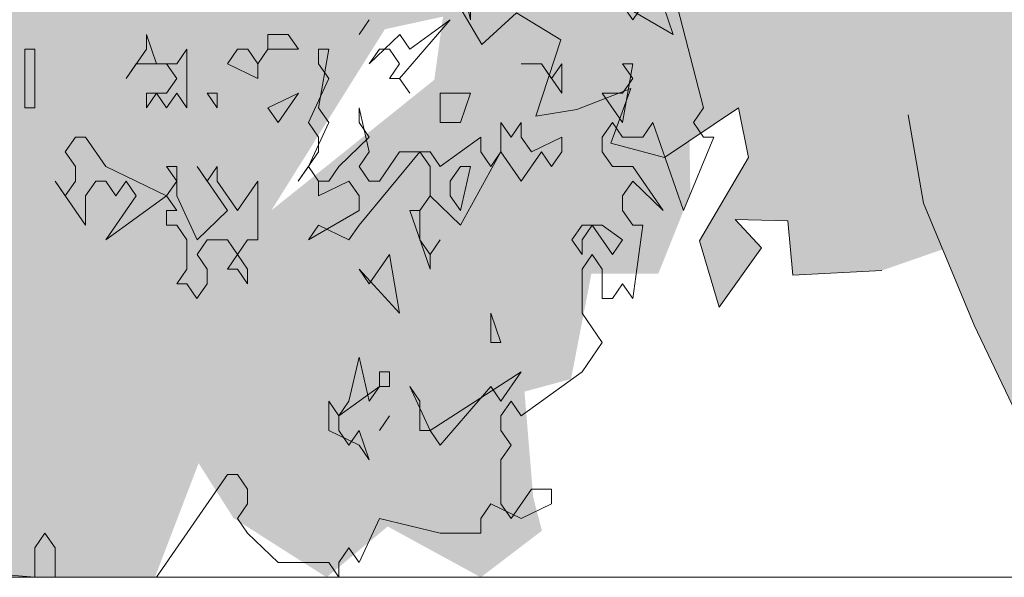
# Model space of a CAD drawing. Header units: metres. Extents: x -52 to 321, y -8 to 26.
# Tile 77 of 320: x -36.161 to -35.393, y 0 to 0.435. Entities that reach past the tile are written whole.
import ezdxf

# ---------------------------------------------------------------- set-up
doc = ezdxf.new("R2010")
doc.units = ezdxf.units.M
doc.header["$MEASUREMENT"] = 0
doc.linetypes.add('Strichlinie weit', pattern=[1.058333, 0.635, -0.423333])
for name, color, linetype in [('60 Auffüllung gesamt', 7, 'Continuous'), ('60 Pflanzen außen', 7, 'Continuous'), ('70 Kanal', 7, 'Continuous')]:
    doc.layers.add(name, color=color, linetype=linetype)

# ---------------------------------------------------------------- blocks, each defined once
blk = doc.blocks.new('Sträucher 27[10]_1', base_point=(-36.13323, 0))
at = {"layer": '60 Pflanzen außen', "linetype": 'Continuous', "lineweight": 0, "true_color": 0xffffff}
h = blk.add_hatch(color=7, dxfattribs=at)
h.paths.add_polyline_path([(-36.3032, 0.00002), (-36.05538, -0.00001), (-36.02133, 0.08896), (-35.9941, 0.04622), (-35.92148, -0.00002), (-35.87382, 0.03963), (-35.8012, -0.00003), (-35.75353, 0.03633), (-35.76034, 0.06263), (-35.76714, 0.14482), (-35.73083, 0.15468), (-35.71493, 0.23686), (-35.66274, 0.23686), (-35.63777, 0.29931), (-35.64002, 0.44856), (-35.61732, 0.51102), (-35.54016, 0.50444), (-35.50611, 0.56361), (-35.52199, 0.62278), (-35.51291, 0.68195), (-35.4766, 0.70496), (-35.43714, 0.79372), (-35.52423, 0.91865), (-35.5038, 1.03699), (-35.52649, 1.07973), (-35.54464, 1.16192), (-35.60862, 1.27369), (-35.64947, 1.27041), (-35.67671, 1.20795), (-35.73345, 1.23426), (-35.71529, 1.29014), (-35.79471, 1.35589), (-35.8628, 1.36576), (-35.90592, 1.36248), (-35.96947, 1.2803), (-35.95812, 1.32632), (-35.94222, 1.42823), (-35.96264, 1.4882), (-36.03754, 1.44796), (-36.07839, 1.42496), (-36.11696, 1.48821), (-36.16009, 1.43811), (-36.20322, 1.37566), (-36.19868, 1.32635), (-36.18961, 1.24087), (-36.22366, 1.21129), (-36.24861, 1.29677), (-36.26222, 1.36909), (-36.29854, 1.34937), (-36.32805, 1.24417), (-36.35983, 1.15213), (-36.38706, 1.23103), (-36.43698, 1.24747), (-36.51869, 1.21132), (-36.54593, 1.11139), (-36.56409, 1.04235), (-36.65714, 1.0062), (-36.67078, 0.84183), (-36.72752, 0.77938), (-36.76611, 0.70706), (-36.80016, 0.65118), (-36.82019, 0.55256), (-36.75251, 0.50324), (-36.70486, 0.46378), (-36.63678, 0.41118), (-36.58458, 0.35858), (-36.55282, 0.31255), (-36.52105, 0.20078), (-36.44616, 0.22378), (-36.37127, 0.22706), (-36.3395, 0.19418), (-36.30546, 0.14158), (-36.32135, 0.06926)])
h.paths.add_polyline_path([(-35.96457, 0.2862), (-35.87605, 0.42754), (-35.83066, 0.4374), (-35.83747, 0.38809)], flags=0)
at = {"layer": '60 Pflanzen außen', "color": 8, "linetype": 'Continuous', "lineweight": 18}
for p, q in [((-35.81706, 0.46933), (-35.80916, 0.43499)), ((-35.73013, 0.46932), (-35.6511, 0.42352)), ((-35.80916, 0.43499), (-35.80916, 0.45788)), ((-35.6274, 0.36628), (-35.6511, 0.45787)), ((-35.68271, 0.43497), (-35.69061, 0.44642)), ((-35.67481, 0.44642), (-35.68271, 0.43497)), ((-35.6511, 0.42352), (-35.659, 0.44642)), ((-35.88819, 0.43499), (-35.8961, 0.42355)), ((-35.8961, 0.42355), (-35.88819, 0.43499)), ((-35.86449, 0.3892), (-35.82497, 0.43499)), ((-35.82497, 0.43499), (-35.85658, 0.41209)), ((-36.05416, 0.40067), (-36.06206, 0.42356)), ((-36.06206, 0.42356), (-36.06206, 0.41211)), ((-35.96722, 0.42355), (-35.96723, 0.4121)), ((-35.95142, 0.42355), (-35.96722, 0.42355)), ((-35.94352, 0.4121), (-35.95142, 0.42355)), ((-35.86448, 0.42354), (-35.8882, 0.40065)), ((-35.85658, 0.41209), (-35.86448, 0.42354)), ((-36.149, 0.41212), (-36.1569, 0.41212)), ((-36.1569, 0.41212), (-36.1569, 0.36633)), ((-36.149, 0.36633), (-36.149, 0.41212)), ((-36.06206, 0.41211), (-36.07787, 0.38922)), ((-36.03045, 0.41211), (-36.03835, 0.40066)), ((-36.03045, 0.36632), (-36.03045, 0.41211)), ((-35.99093, 0.41211), (-35.99884, 0.40066)), ((-35.98303, 0.41211), (-35.99093, 0.41211)), ((-35.97513, 0.40066), (-35.98303, 0.41211)), ((-35.96723, 0.4121), (-35.97513, 0.40066)), ((-35.97513, 0.40066), (-35.96723, 0.4121)), ((-35.96723, 0.4121), (-35.94352, 0.4121)), ((-35.92771, 0.36631), (-35.91981, 0.4121)), ((-35.91981, 0.4121), (-35.92771, 0.4121)), ((-35.92771, 0.4121), (-35.92771, 0.40065)), ((-35.8882, 0.40065), (-35.88029, 0.4121)), ((-35.88029, 0.4121), (-35.87239, 0.4121)), ((-35.87239, 0.4121), (-35.86449, 0.40065)), ((-36.07787, 0.38922), (-36.06997, 0.40067)), ((-36.06997, 0.40067), (-36.04626, 0.40066)), ((-36.03835, 0.40066), (-36.05416, 0.40067)), ((-36.04626, 0.40066), (-36.03836, 0.38922)), ((-35.99884, 0.40066), (-35.97513, 0.38921)), ((-35.97513, 0.38921), (-35.97513, 0.40066)), ((-35.92771, 0.40065), (-35.91981, 0.3892)), ((-35.86449, 0.40065), (-35.87239, 0.3892)), ((-35.75384, 0.40064), (-35.76965, 0.40064)), ((-35.76965, 0.40064), (-35.75384, 0.40064)), ((-35.75384, 0.40064), (-35.73804, 0.37774)), ((-35.74594, 0.38919), (-35.75384, 0.40064)), ((-35.73804, 0.40063), (-35.74594, 0.38919)), ((-35.73804, 0.37774), (-35.73804, 0.40063)), ((-35.69062, 0.35484), (-35.68272, 0.40063)), ((-35.68272, 0.40063), (-35.69062, 0.40063)), ((-35.69062, 0.40063), (-35.68272, 0.38918)), ((-36.03836, 0.38922), (-36.04626, 0.37777)), ((-35.91981, 0.3892), (-35.93562, 0.35486)), ((-35.87239, 0.3892), (-35.86449, 0.3892)), ((-35.86449, 0.3892), (-35.85659, 0.37775)), ((-35.85659, 0.37775), (-35.86449, 0.3892)), ((-35.68272, 0.38918), (-35.69062, 0.37773)), ((-36.04626, 0.37777), (-36.06207, 0.37777)), ((-36.06207, 0.37777), (-36.06207, 0.36632)), ((-36.06207, 0.36632), (-36.05416, 0.37777)), ((-36.05416, 0.37777), (-36.04626, 0.36632)), ((-36.04626, 0.36632), (-36.03836, 0.37777)), ((-36.03836, 0.37777), (-36.03045, 0.36632)), ((-36.00674, 0.37777), (-36.01465, 0.37777)), ((-36.01465, 0.37777), (-36.00675, 0.36632)), ((-36.00675, 0.36632), (-36.00674, 0.37777)), ((-35.94352, 0.37776), (-35.96723, 0.36631)), ((-35.95933, 0.35486), (-35.94352, 0.37776)), ((-35.80917, 0.37775), (-35.83288, 0.37775)), ((-35.83288, 0.37775), (-35.83288, 0.35485)), ((-35.81707, 0.35485), (-35.80917, 0.37775)), ((-35.69062, 0.37773), (-35.70643, 0.37774)), ((-35.70643, 0.37774), (-35.69062, 0.35484)), ((-36.1569, 0.36633), (-36.149, 0.36633)), ((-35.96723, 0.36631), (-35.95933, 0.35486)), ((-35.91981, 0.35486), (-35.92771, 0.36631)), ((-35.8882, 0.33196), (-35.8961, 0.36631)), ((-35.8961, 0.36631), (-35.8961, 0.35486)), ((-35.6353, 0.35483), (-35.6274, 0.36628)), ((-35.93562, 0.35486), (-35.92772, 0.34341)), ((-35.93562, 0.32052), (-35.91981, 0.35486)), ((-35.8961, 0.35486), (-35.8882, 0.34341)), ((-35.83288, 0.35485), (-35.81707, 0.35485)), ((-35.77756, 0.3434), (-35.78546, 0.35485)), ((-35.78546, 0.35485), (-35.78546, 0.33195)), ((-35.76965, 0.35485), (-35.77756, 0.3434)), ((-35.76966, 0.3434), (-35.76965, 0.35485)), ((-35.70643, 0.34339), (-35.69853, 0.35484)), ((-35.69853, 0.35484), (-35.69062, 0.34339)), ((-35.67482, 0.34339), (-35.66691, 0.35484)), ((-35.66691, 0.35484), (-35.64321, 0.28615)), ((-35.6274, 0.34339), (-35.6353, 0.35483)), ((-36.11739, 0.34343), (-36.12529, 0.33199)), ((-36.10949, 0.34343), (-36.11739, 0.34343)), ((-36.09368, 0.32053), (-36.10949, 0.34343)), ((-35.92772, 0.34341), (-35.92772, 0.33197)), ((-35.8882, 0.34341), (-35.91191, 0.32052)), ((-35.80127, 0.3434), (-35.83288, 0.32051)), ((-35.80127, 0.33195), (-35.80127, 0.3434)), ((-35.76175, 0.33195), (-35.76966, 0.3434)), ((-35.73804, 0.3434), (-35.76175, 0.33195)), ((-35.73804, 0.33195), (-35.73804, 0.3434)), ((-35.70643, 0.33195), (-35.70643, 0.34339)), ((-35.69062, 0.34339), (-35.67482, 0.34339)), ((-35.64321, 0.28615), (-35.6195, 0.34338)), ((-35.6195, 0.34338), (-35.6274, 0.34339)), ((-36.12529, 0.33199), (-36.11739, 0.32054)), ((-35.92772, 0.33197), (-35.94353, 0.30907)), ((-35.89611, 0.27472), (-35.84869, 0.33196)), ((-35.89611, 0.32052), (-35.8882, 0.33196)), ((-35.86449, 0.33196), (-35.8803, 0.30907)), ((-35.84078, 0.33196), (-35.86449, 0.33196)), ((-35.84869, 0.33196), (-35.84079, 0.32051)), ((-35.83288, 0.32051), (-35.84078, 0.33196)), ((-35.81708, 0.27472), (-35.78546, 0.33195)), ((-35.79337, 0.32051), (-35.80127, 0.33195)), ((-35.78546, 0.33195), (-35.79337, 0.32051)), ((-35.78546, 0.33195), (-35.76966, 0.30906)), ((-35.76966, 0.30906), (-35.75385, 0.33195)), ((-35.75385, 0.33195), (-35.74595, 0.3205)), ((-35.74595, 0.3205), (-35.73804, 0.33195)), ((-35.69853, 0.3205), (-35.70643, 0.33195)), ((-36.11739, 0.32054), (-36.11739, 0.30909)), ((-36.04627, 0.29763), (-36.09368, 0.32053)), ((-36.03836, 0.32053), (-36.04626, 0.32053)), ((-36.04626, 0.32053), (-36.03836, 0.30908)), ((-36.03836, 0.29763), (-36.03836, 0.32053)), ((-36.01465, 0.30908), (-36.02256, 0.32053)), ((-36.02256, 0.32053), (-35.99885, 0.28618)), ((-36.00675, 0.32053), (-36.01465, 0.30908)), ((-36.00675, 0.30908), (-36.00675, 0.32053)), ((-35.94353, 0.30907), (-35.93562, 0.32052)), ((-35.93562, 0.32052), (-35.92772, 0.30907)), ((-35.92772, 0.30907), (-35.93562, 0.32052)), ((-35.91191, 0.32052), (-35.91982, 0.30907)), ((-35.8882, 0.30907), (-35.89611, 0.32052)), ((-35.84079, 0.32051), (-35.84079, 0.29761)), ((-35.81708, 0.32051), (-35.82498, 0.30906)), ((-35.81708, 0.28616), (-35.80917, 0.32051)), ((-35.80917, 0.32051), (-35.81708, 0.32051)), ((-35.68272, 0.3205), (-35.69853, 0.3205)), ((-35.65902, 0.28615), (-35.68272, 0.3205)), ((-36.1253, 0.29764), (-36.1332, 0.30909)), ((-36.1332, 0.30909), (-36.10949, 0.27474)), ((-36.11739, 0.30909), (-36.1253, 0.29764)), ((-36.10949, 0.29764), (-36.10159, 0.30909)), ((-36.10159, 0.30909), (-36.09368, 0.30909)), ((-36.09368, 0.30909), (-36.08578, 0.29764)), ((-36.08578, 0.29764), (-36.07788, 0.30909)), ((-36.07788, 0.30909), (-36.06998, 0.29764)), ((-36.03836, 0.30908), (-36.04627, 0.29763)), ((-35.99095, 0.28618), (-36.00675, 0.30908)), ((-35.97514, 0.30908), (-35.99095, 0.28618)), ((-35.97514, 0.26328), (-35.97514, 0.30908)), ((-35.92772, 0.30907), (-35.92772, 0.29762)), ((-35.92772, 0.29762), (-35.90401, 0.30907)), ((-35.91982, 0.30907), (-35.92772, 0.30907)), ((-35.90401, 0.30907), (-35.89611, 0.29762)), ((-35.8803, 0.30907), (-35.8882, 0.30907)), ((-35.82498, 0.30906), (-35.82498, 0.29761)), ((-35.69063, 0.2976), (-35.68273, 0.30905)), ((-35.68273, 0.30905), (-35.65902, 0.28615)), ((-36.10949, 0.27474), (-36.10949, 0.29764)), ((-36.06998, 0.29764), (-36.09369, 0.2633)), ((-36.09369, 0.2633), (-36.04627, 0.29763)), ((-36.04627, 0.29763), (-36.03837, 0.28619)), ((-36.02256, 0.26329), (-36.03836, 0.29763)), ((-35.89611, 0.29762), (-35.89611, 0.28617)), ((-35.84079, 0.29761), (-35.84869, 0.28617)), ((-35.84869, 0.28617), (-35.84079, 0.29761)), ((-35.84079, 0.29761), (-35.81708, 0.27472)), ((-35.82498, 0.29761), (-35.81708, 0.28616)), ((-35.69063, 0.28615), (-35.69063, 0.2976)), ((-36.03837, 0.28619), (-36.04627, 0.28619)), ((-36.04627, 0.28619), (-36.04627, 0.27474)), ((-35.99885, 0.28618), (-36.02256, 0.26329)), ((-35.89611, 0.28617), (-35.93563, 0.26328)), ((-35.84869, 0.28617), (-35.85659, 0.28617)), ((-35.85659, 0.28617), (-35.84079, 0.24038)), ((-35.84869, 0.26327), (-35.84869, 0.28617)), ((-35.68273, 0.2747), (-35.69063, 0.28615)), ((-36.04627, 0.27474), (-36.03837, 0.27474)), ((-36.03837, 0.27474), (-36.03046, 0.26329)), ((-35.93563, 0.26328), (-35.92772, 0.27473)), ((-35.92772, 0.27473), (-35.90402, 0.26328)), ((-35.90402, 0.26328), (-35.89611, 0.27472)), ((-35.72224, 0.27471), (-35.73015, 0.26326)), ((-35.72224, 0.26326), (-35.71434, 0.27471)), ((-35.70644, 0.27471), (-35.72224, 0.27471)), ((-35.71434, 0.27471), (-35.69854, 0.25181)), ((-35.69063, 0.26326), (-35.70644, 0.27471)), ((-35.68273, 0.21747), (-35.67483, 0.2747)), ((-35.67483, 0.2747), (-35.68273, 0.2747)), ((-36.03046, 0.26329), (-36.03047, 0.24039)), ((-36.02256, 0.25184), (-36.01466, 0.26329)), ((-36.01466, 0.26329), (-35.99885, 0.26329)), ((-35.99885, 0.26329), (-35.99095, 0.25184)), ((-35.99095, 0.25184), (-35.98305, 0.26328)), ((-35.98305, 0.26328), (-35.97514, 0.26328)), ((-35.84079, 0.25182), (-35.84869, 0.26327)), ((-35.84079, 0.25182), (-35.83289, 0.26327)), ((-35.83289, 0.26327), (-35.84079, 0.25182)), ((-35.73015, 0.26326), (-35.72225, 0.25181)), ((-35.72225, 0.25181), (-35.72224, 0.26326)), ((-35.69854, 0.25181), (-35.69063, 0.26326)), ((-36.01466, 0.24039), (-36.02256, 0.25184)), ((-35.99095, 0.25184), (-35.99885, 0.24039)), ((-35.98305, 0.24039), (-35.99095, 0.25184)), ((-35.8724, 0.25183), (-35.88821, 0.22893)), ((-35.86451, 0.20603), (-35.8724, 0.25183)), ((-35.84079, 0.24038), (-35.84079, 0.25182)), ((-35.72225, 0.24036), (-35.71434, 0.25181)), ((-35.71434, 0.25181), (-35.70644, 0.24036)), ((-36.03047, 0.24039), (-36.03837, 0.22895)), ((-36.01466, 0.22894), (-36.01466, 0.24039)), ((-35.99885, 0.24039), (-35.99095, 0.24039)), ((-35.99095, 0.24039), (-35.98305, 0.22894)), ((-35.98305, 0.22894), (-35.98305, 0.24039)), ((-35.89611, 0.24038), (-35.86451, 0.20603)), ((-35.88821, 0.22893), (-35.89611, 0.24038)), ((-35.72225, 0.20602), (-35.72225, 0.24036)), ((-35.70644, 0.24036), (-35.70644, 0.21747)), ((-36.03837, 0.22895), (-36.03047, 0.22895)), ((-36.03047, 0.22895), (-36.02257, 0.2175)), ((-36.02257, 0.2175), (-36.01466, 0.22894)), ((-35.69854, 0.21747), (-35.69064, 0.22891)), ((-35.69064, 0.22891), (-35.68273, 0.21747)), ((-35.70644, 0.21747), (-35.69854, 0.21747)), ((-35.78548, 0.18313), (-35.79338, 0.20603)), ((-35.79338, 0.20603), (-35.79338, 0.18313)), ((-35.70645, 0.18312), (-35.72225, 0.20602)), ((-35.79338, 0.18313), (-35.78548, 0.18313)), ((-35.72225, 0.16023), (-35.70645, 0.18312)), ((-35.89612, 0.17169), (-35.90403, 0.13735)), ((-35.88822, 0.13735), (-35.89612, 0.17169)), ((-35.87241, 0.16024), (-35.88032, 0.16024)), ((-35.88032, 0.16024), (-35.88032, 0.1488)), ((-35.87241, 0.1488), (-35.87241, 0.16024)), ((-35.76967, 0.16023), (-35.8408, 0.11445)), ((-35.78548, 0.13734), (-35.76967, 0.16023)), ((-35.76968, 0.12589), (-35.72225, 0.16023)), ((-35.91193, 0.1259), (-35.88032, 0.1488)), ((-35.88032, 0.1488), (-35.88822, 0.13735)), ((-35.88032, 0.1488), (-35.87241, 0.1488)), ((-35.85661, 0.14879), (-35.84871, 0.13735)), ((-35.8408, 0.11445), (-35.85661, 0.14879)), ((-35.8329, 0.103), (-35.79338, 0.14879)), ((-35.79338, 0.14879), (-35.78548, 0.13734)), ((-35.91983, 0.13735), (-35.91984, 0.11446)), ((-35.91193, 0.1259), (-35.91983, 0.13735)), ((-35.90403, 0.13735), (-35.91193, 0.1259)), ((-35.84871, 0.13735), (-35.84871, 0.11445)), ((-35.78548, 0.12589), (-35.77758, 0.13734)), ((-35.77758, 0.13734), (-35.76968, 0.12589)), ((-35.91193, 0.11446), (-35.91193, 0.1259)), ((-35.88032, 0.11445), (-35.87242, 0.1259)), ((-35.87242, 0.1259), (-35.88032, 0.11445)), ((-35.78548, 0.11444), (-35.78548, 0.12589)), ((-35.91984, 0.11446), (-35.89613, 0.10301)), ((-35.90403, 0.10301), (-35.91193, 0.11446)), ((-35.89613, 0.11446), (-35.90403, 0.10301)), ((-35.88823, 0.09156), (-35.89613, 0.11446)), ((-35.84871, 0.11445), (-35.8408, 0.11445)), ((-35.8408, 0.11445), (-35.8329, 0.103)), ((-35.77758, 0.103), (-35.78548, 0.11444)), ((-35.89613, 0.10301), (-35.88823, 0.09156)), ((-35.78549, 0.09155), (-35.77758, 0.103)), ((-35.78549, 0.05721), (-35.78549, 0.09155)), ((-36.0542, -0.00001), (-35.99887, 0.08012)), ((-35.99887, 0.08012), (-35.99097, 0.08012)), ((-35.99097, 0.08012), (-35.98306, 0.06867)), ((-35.98306, 0.06867), (-35.98307, 0.05722)), ((-35.76178, 0.06865), (-35.77759, 0.04576)), ((-35.74597, 0.06865), (-35.76178, 0.06865)), ((-35.74597, 0.0572), (-35.74597, 0.06865)), ((-35.98307, 0.05722), (-35.99097, 0.04578)), ((-35.8013, 0.04576), (-35.79339, 0.05721)), ((-35.79339, 0.05721), (-35.76968, 0.04576)), ((-35.77759, 0.04576), (-35.78549, 0.05721)), ((-35.76968, 0.04576), (-35.74597, 0.0572)), ((-35.99097, 0.04578), (-35.98307, 0.03433)), ((-35.89614, 0.01143), (-35.88033, 0.04577)), ((-35.88033, 0.04577), (-35.83291, 0.03431)), ((-35.8013, 0.03431), (-35.8013, 0.04576)), ((-36.14903, 0.0229), (-36.14113, 0.03434)), ((-36.14113, 0.03434), (-36.13323, 0.0229)), ((-35.98307, 0.03433), (-35.95936, 0.01143)), ((-35.83291, 0.03431), (-35.8013, 0.03431)), ((-36.14904, 0), (-36.14903, 0.0229)), ((-36.13323, 0.0229), (-36.13323, 0)), ((-35.91194, 0.01143), (-35.90404, 0.02287)), ((-35.90404, 0.02287), (-35.89614, 0.01143)), ((-36.28339, 0.01146), (-36.14904, 0)), ((-35.95936, 0.01143), (-35.91985, 0.01143)), ((-35.91985, 0.01143), (-35.91194, -0.00002)), ((-35.91194, -0.00002), (-35.91194, 0.01143)), ((-36.13323, 0), (-36.0542, -0.00001))]:
    blk.add_line(p, q, dxfattribs=at)
blk = doc.blocks.new('Sträucher 27[11]_1', base_point=(-35.30374, 0))
at = {"layer": '60 Pflanzen außen', "linetype": 'Continuous', "lineweight": 0, "true_color": 0xffffff}
blk.add_hatch(color=7, dxfattribs=at).paths.add_polyline_path([(-35.6309, 1.22337), (-35.68097, 1.19163), (-35.73935, 1.21553), (-35.80476, 1.19747), (-35.83167, 1.23356), (-35.89276, 1.21282), (-35.84586, 1.19292), (-35.87886, 1.15585), (-35.90708, 1.123), (-35.87561, 1.08194), (-35.85922, 1.10492), (-35.82731, 1.06467), (-35.88828, 1.02463), (-35.93541, 1.01296), (-35.9054, 0.96195), (-35.92511, 0.91004), (-35.98136, 0.86716), (-35.96211, 0.83189), (-35.93065, 0.80429), (-35.91202, 0.78071), (-36.00448, 0.75782), (-35.98908, 0.71196), (-35.95819, 0.71628), (-35.92763, 0.74561), (-35.88564, 0.72433), (-35.93086, 0.6928), (-35.94906, 0.68341), (-35.92674, 0.64027), (-35.89822, 0.6494), (-35.8853, 0.61439), (-35.84168, 0.62162), (-35.8929, 0.55809), (-35.87613, 0.51473), (-35.83289, 0.56121), (-35.79656, 0.52148), (-35.82737, 0.46152), (-35.80042, 0.41566), (-35.77346, 0.44035), (-35.7388, 0.41918), (-35.75816, 0.35983), (-35.72628, 0.36486), (-35.68426, 0.38144), (-35.6999, 0.33868), (-35.65794, 0.32747), (-35.60018, 0.36626), (-35.59248, 0.32746), (-35.63062, 0.26256), (-35.61527, 0.2108), (-35.58229, 0.25711), (-35.60286, 0.27907), (-35.56168, 0.27808), (-35.55783, 0.23575), (-35.48851, 0.23927), (-35.44094, 0.25584), (-35.41641, 0.19677), (-35.36714, 0.09313), (-35.35775, 0.04101), (-35.34065, 0), (-35.28952, 0.00335), (-35.24193, 0.00203), (-35.18155, 0.00185), (-35.12551, 0.00291), (-35.13167, 0.08157), (-35.11531, 0.1416), (-35.10609, 0.29264), (-35.06639, 0.29607), (-34.96831, 0.32139), (-34.9395, 0.26371), (-34.90319, 0.19336), (-34.8591, 0.23526), (-34.82324, 0.23278), (-34.82666, 0.25941), (-34.74654, 0.24161), (-34.72604, 0.29211), (-34.78912, 0.28292), (-34.84294, 0.34045), (-34.80778, 0.35416), (-34.74067, 0.3618), (-34.76869, 0.40258), (-34.70747, 0.40535), (-34.69401, 0.41932), (-34.76839, 0.46142), (-34.69346, 0.47619), (-34.74527, 0.52138), (-34.67997, 0.53373), (-34.64901, 0.50726), (-34.6259, 0.54958), (-34.65986, 0.55581), (-34.74142, 0.57511), (-34.73304, 0.61435), (-34.69147, 0.59925), (-34.65393, 0.61734), (-34.70255, 0.65229), (-34.7094, 0.70147), (-34.66379, 0.72774), (-34.63614, 0.71145), (-34.60452, 0.7404), (-34.61525, 0.76497), (-34.67594, 0.76122), (-34.65853, 0.81016), (-34.68363, 0.83736), (-34.62821, 0.89604), (-34.64896, 0.96227), (-34.70723, 1.01006), (-34.67206, 1.03987), (-34.622, 1.04692), (-34.64092, 1.0834), (-34.66821, 1.06103), (-34.7092, 1.0734), (-34.69339, 1.12407), (-34.6416, 1.19323), (-34.66405, 1.22158), (-34.72864, 1.20598), (-34.71578, 1.27061), (-34.77897, 1.31106), (-34.81066, 1.33969), (-34.81696, 1.3895), (-34.86664, 1.38021), (-34.87119, 1.41545), (-34.84352, 1.41907), (-34.85933, 1.45165), (-34.90259, 1.42216), (-34.99164, 1.45258), (-34.98432, 1.51991), (-35.01197, 1.55158), (-35.11871, 1.5831), (-35.12256, 1.53724), (-35.08258, 1.52587), (-35.04169, 1.53018), (-35.08407, 1.46405), (-35.13412, 1.45612), (-35.10256, 1.43977), (-35.15976, 1.41136), (-35.2689, 1.44555), (-35.3592, 1.43179), (-35.39081, 1.49332), (-35.33746, 1.52951), (-35.31178, 1.49512), (-35.29585, 1.54432), (-35.35361, 1.5549), (-35.38685, 1.60733), (-35.44337, 1.6311), (-35.43611, 1.67399), (-35.4955, 1.73945), (-35.52689, 1.68543), (-35.4864, 1.68252), (-35.49909, 1.63953), (-35.53844, 1.63605), (-35.51353, 1.55484), (-35.58601, 1.5656), (-35.63138, 1.49639), (-35.61933, 1.45617), (-35.58467, 1.47027), (-35.60008, 1.41031), (-35.70686, 1.36408), (-35.71561, 1.30803), (-35.65785, 1.32214), (-35.67711, 1.24807)])
at = {"layer": '60 Pflanzen außen', "color": 8, "linetype": 'Continuous', "lineweight": 18}
for p, q in [((-35.82737, 0.46152), (-35.80042, 0.41566)), ((-35.80042, 0.41566), (-35.77346, 0.44035)), ((-35.77346, 0.44035), (-35.7388, 0.41918)), ((-35.7388, 0.41918), (-35.75816, 0.35983)), ((-35.72628, 0.36486), (-35.68426, 0.38144)), ((-35.68426, 0.38144), (-35.6999, 0.33868)), ((-35.75816, 0.35983), (-35.72628, 0.36486)), ((-35.65794, 0.32747), (-35.60018, 0.36626)), ((-35.60018, 0.36626), (-35.59248, 0.32746)), ((-35.45586, 0.29178), (-35.46775, 0.36088)), ((-35.6999, 0.33868), (-35.65794, 0.32747)), ((-35.59248, 0.32746), (-35.63062, 0.26256)), ((-35.41641, 0.19677), (-35.45586, 0.29178)), ((-35.58229, 0.25711), (-35.60286, 0.27907)), ((-35.60286, 0.27907), (-35.56168, 0.27808)), ((-35.56168, 0.27808), (-35.55783, 0.23575)), ((-35.63062, 0.26256), (-35.61527, 0.2108)), ((-35.61527, 0.2108), (-35.58229, 0.25711)), ((-35.55783, 0.23575), (-35.48851, 0.23927)), ((-35.36714, 0.09313), (-35.41641, 0.19677))]:
    blk.add_line(p, q, dxfattribs=at)

msp = doc.modelspace()

# ---------------------------------------------------------------- linework, layer by layer
at = {"layer": '60 Auffüllung gesamt', "color": 8, "linetype": 'Continuous', "lineweight": 18}
msp.add_line((-30.19434, 0), (-45.20507, 0), dxfattribs=at)
at = {"layer": '70 Kanal', "color": 7, "linetype": 'Strichlinie weit', "lineweight": 13}
msp.add_line((-28.25227, 0), (-44.05432, 0), dxfattribs=at)

# ---------------------------------------------------------------- block references
at = {"layer": '60 Pflanzen außen', "color": 8, "linetype": 'Continuous', "lineweight": 18}
for name, p in [('Sträucher 27[11]_1', (-35.30374, 0)), ('Sträucher 27[10]_1', (-36.13323, 0))]:
    msp.add_blockref(name, p, dxfattribs=at)

doc.saveas('drawing.dxf')
